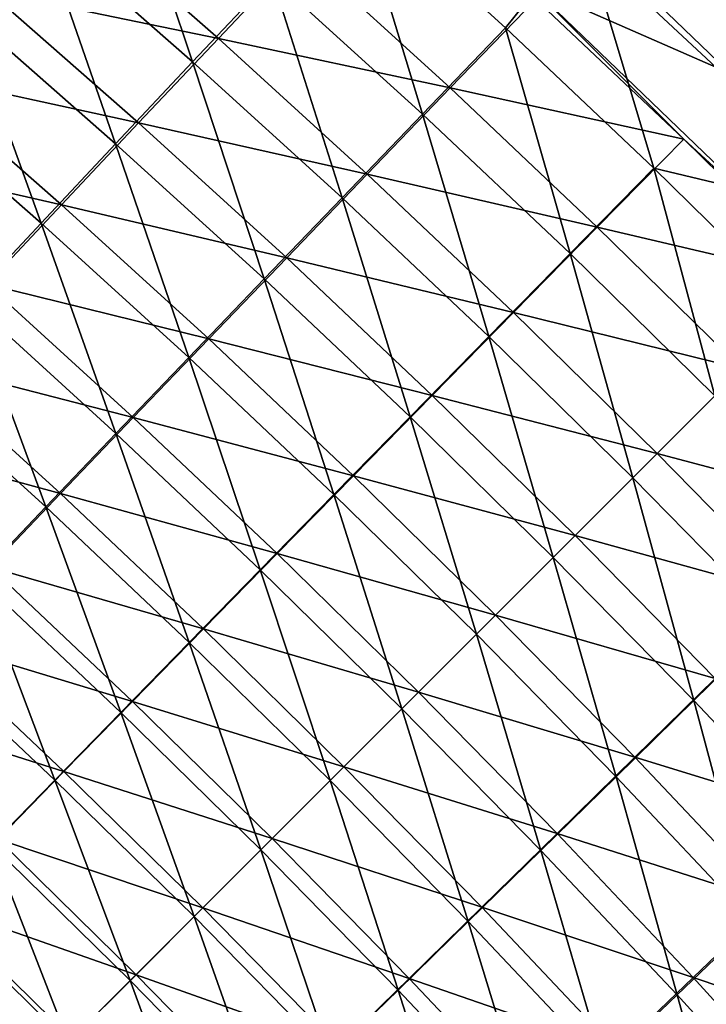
# Model space of a CAD drawing. Header units: metres. Extents: x 0 to 1400, y -1400 to 0.
# Tile 314 of 338: x 1166 to 1191, y -216 to -181. Entities that reach past the tile are written whole.
import ezdxf

# ---------------------------------------------------------------- set-up
doc = ezdxf.new("R2010")
doc.units = ezdxf.units.M

msp = doc.modelspace()

# ---------------------------------------------------------------- linework, layer by layer
at = {"layer": 'None'}
for points in [[(1183.265137, -174.450195, -29.542692), (1191.704468, -182.314468, -29.542763), (1221.869019, -140.424728)], [(1170.110474, -174.21022, -88.43351), (1172.755493, -182.120819, -116.280975), (1167.254517, -177.296585, -116.281555)], [(1170.110474, -174.21022, -88.43351), (1175.641113, -179.062424, -88.433105), (1172.755493, -182.120819, -116.280975)], [(1183.265137, -174.450195, -29.542692), (1185.002319, -179.36676, -30.958626), (1191.704468, -182.314468, -29.542763)], [(1178.618408, -175.912689, -60.624092), (1181.080811, -184.014221, -88.432808), (1175.641113, -179.062424, -88.433105)], [(1186.894775, -177.395874, -32.845634), (1184.087158, -180.892975, -60.62397), (1178.618408, -175.912689, -60.624092)], [(1178.618408, -175.912689, -60.624092), (1184.087158, -180.892975, -60.62397), (1181.080811, -184.014221, -88.432808)], [(1173.685547, -181.272446, -87.96907), (1168.202271, -176.461227, -87.969551), (1165.344849, -179.548828, -115.828957)], [(1173.685547, -181.272446, -87.96907), (1176.66394, -178.12146, -60.149128), (1168.202271, -176.461227, -87.969551)], [(1167.254517, -177.296585, -116.281555), (1169.962158, -185.087234, -144.162643), (1164.491211, -180.290619, -144.163345)], [(1167.254517, -177.296585, -116.281555), (1172.755493, -182.120819, -116.280975), (1169.962158, -185.087234, -144.162643)], [(1186.894775, -177.395874, -32.845634), (1189.462646, -185.970764, -60.62389), (1184.087158, -180.892975, -60.62397)], [(1186.894775, -177.395874, -32.845634), (1191.453247, -180.010986, -32.127899), (1197.898804, -187.98877, -32.845207)], [(1186.894775, -177.395874, -32.845634), (1197.898804, -187.98877, -32.845207), (1189.462646, -185.970764, -60.62389)], [(1182.085571, -183.062241, -60.149002), (1176.66394, -178.12146, -60.149128), (1173.685547, -181.272446, -87.96907)], [(1182.085571, -183.062241, -60.149002), (1185.185425, -179.847305, -32.355366), (1176.66394, -178.12146, -60.149128)], [(1175.641113, -179.062424, -88.433105), (1178.165894, -187.044418, -116.280548), (1172.755493, -182.120819, -116.280975)], [(1175.641113, -179.062424, -88.433105), (1181.080811, -184.014221, -88.432808), (1178.165894, -187.044418, -116.280548)], [(1195.966919, -189.92041, -30.958397), (1185.002319, -179.36676, -30.958626), (1190.542969, -184.915955, -32.355392)], [(1190.542969, -184.915955, -32.355392), (1185.002319, -179.36676, -30.958626), (1185.185425, -179.847305, -32.355366)], [(1185.002319, -179.36676, -30.958626), (1195.966919, -189.92041, -30.958397), (1191.704468, -182.314468, -29.542763)], [(1170.798462, -184.332016, -115.828255), (1165.344849, -179.548828, -115.828957), (1162.579712, -182.544128, -143.723358)], [(1170.798462, -184.332016, -115.828255), (1173.685547, -181.272446, -87.96907), (1165.344849, -179.548828, -115.828957)], [(1190.542969, -184.915955, -32.355392), (1185.185425, -179.847305, -32.355366), (1182.085571, -183.062241, -60.149002)], [(1164.491211, -180.290619, -144.163345), (1167.261719, -187.960754, -172.069992), (1161.821167, -183.191406, -172.070786)], [(1164.491211, -180.290619, -144.163345), (1169.962158, -185.087234, -144.162643), (1167.261719, -187.960754, -172.069992)], [(1184.087158, -180.892975, -60.62397), (1186.42749, -189.0634, -88.43261), (1181.080811, -184.014221, -88.432808)], [(1189.462646, -185.970764, -60.62389), (1186.42749, -189.0634, -88.43261), (1184.087158, -180.892975, -60.62397)], [(1179.078125, -186.184692, -87.968727), (1173.685547, -181.272446, -87.96907), (1170.798462, -184.332016, -115.828255)], [(1179.078125, -186.184692, -87.968727), (1182.085571, -183.062241, -60.149002), (1173.685547, -181.272446, -87.96907)], [(1172.755493, -182.120819, -116.280975), (1175.342773, -189.982925, -144.162125), (1169.962158, -185.087234, -144.162643)], [(1172.755493, -182.120819, -116.280975), (1178.165894, -187.044418, -116.280548), (1175.342773, -189.982925, -144.162125)], [(1168.003296, -187.299683, -143.722504), (1162.579712, -182.544128, -143.723358), (1159.907593, -185.446106, -171.643677)], [(1168.003296, -187.299683, -143.722504), (1170.798462, -184.332016, -115.828255), (1162.579712, -182.544128, -143.723358)], [(1161.821167, -183.191406, -172.070786), (1167.261719, -187.960754, -172.069992), (1164.654541, -190.741028, -199.999664)], [(1187.414429, -188.10202, -60.148926), (1182.085571, -183.062241, -60.149002), (1179.078125, -186.184692, -87.968727)], [(1187.414429, -188.10202, -60.148926), (1190.542969, -184.915955, -32.355392), (1182.085571, -183.062241, -60.149002)], [(1176.161743, -189.216064, -115.827744), (1170.798462, -184.332016, -115.828255), (1168.003296, -187.299683, -143.722504)], [(1176.161743, -189.216064, -115.827744), (1179.078125, -186.184692, -87.968727), (1170.798462, -184.332016, -115.828255)], [(1181.080811, -184.014221, -88.432808), (1183.483276, -192.065186, -116.280266), (1178.165894, -187.044418, -116.280548)], [(1181.080811, -184.014221, -88.432808), (1186.42749, -189.0634, -88.43261), (1183.483276, -192.065186, -116.280266)], [(1195.805786, -190.081497, -32.3554), (1190.542969, -184.915955, -32.355392), (1187.414429, -188.10202, -60.148926)], [(1195.805786, -190.081497, -32.3554), (1195.966919, -189.92041, -30.958397), (1190.542969, -184.915955, -32.355392)], [(1169.962158, -185.087234, -144.162643), (1172.612427, -192.828781, -172.069397), (1167.261719, -187.960754, -172.069992)], [(1169.962158, -185.087234, -144.162643), (1175.342773, -189.982925, -144.162125), (1172.612427, -192.828781, -172.069397)], [(1165.300781, -190.174393, -171.6427), (1168.003296, -187.299683, -143.722504), (1159.907593, -185.446106, -171.643677)], [(1189.462646, -185.970764, -60.62389), (1191.674316, -194.212296, -88.472969), (1186.42749, -189.0634, -88.43261)], [(1197.898804, -187.98877, -32.845207), (1194.740234, -191.146423, -60.646675), (1189.462646, -185.970764, -60.62389)], [(1189.462646, -185.970764, -60.62389), (1194.740234, -191.146423, -60.646675), (1191.674316, -194.212296, -88.472969)], [(1184.378052, -191.195862, -87.968513), (1179.078125, -186.184692, -87.968727), (1176.161743, -189.216064, -115.827744)], [(1184.378052, -191.195862, -87.968513), (1187.414429, -188.10202, -60.148926), (1179.078125, -186.184692, -87.968727)], [(1178.165894, -187.044418, -116.280548), (1180.630859, -194.975479, -144.161789), (1175.342773, -189.982925, -144.162125)], [(1178.165894, -187.044418, -116.280548), (1183.483276, -192.065186, -116.280266), (1180.630859, -194.975479, -144.161789)], [(1173.336792, -192.155853, -143.721878), (1168.003296, -187.299683, -143.722504), (1165.300781, -190.174393, -171.6427)], [(1173.336792, -192.155853, -143.721878), (1176.161743, -189.216064, -115.827744), (1168.003296, -187.299683, -143.722504)], [(1167.261719, -187.960754, -172.069992), (1169.974976, -195.581589, -199.999023), (1164.654541, -190.741028, -199.999664)], [(1167.261719, -187.960754, -172.069992), (1172.612427, -192.828781, -172.069397), (1169.974976, -195.581589, -199.999023)], [(1192.64856, -193.238754, -60.148991), (1187.414429, -188.10202, -60.148926), (1184.378052, -191.195862, -87.968513)], [(1192.64856, -193.238754, -60.148991), (1195.805786, -190.081497, -32.3554), (1187.414429, -188.10202, -60.148926)], [(1181.432617, -194.198868, -115.827423), (1176.161743, -189.216064, -115.827744), (1173.336792, -192.155853, -143.721878)], [(1181.432617, -194.198868, -115.827423), (1184.378052, -191.195862, -87.968513), (1176.161743, -189.216064, -115.827744)], [(1186.42749, -189.0634, -88.43261), (1188.701172, -197.185471, -116.320801), (1183.483276, -192.065186, -116.280266)], [(1191.674316, -194.212296, -88.472969), (1188.701172, -197.185471, -116.320801), (1186.42749, -189.0634, -88.43261)], [(1175.342773, -189.982925, -144.162125), (1177.87085, -197.793259, -172.069016), (1172.612427, -192.828781, -172.069397)], [(1175.342773, -189.982925, -144.162125), (1180.630859, -194.975479, -144.161789), (1177.87085, -197.793259, -172.069016)], [(1170.604614, -195.002945, -171.641998), (1165.300781, -190.174393, -171.6427), (1162.691406, -192.95578, -199.5849)], [(1170.604614, -195.002945, -171.641998), (1173.336792, -192.155853, -143.721878), (1165.300781, -190.174393, -171.6427)], [(1164.654541, -190.741028, -199.999664), (1167.430786, -198.24115, -227.948807), (1162.140503, -193.427887, -227.949493)], [(1164.654541, -190.741028, -199.999664), (1169.974976, -195.581589, -199.999023), (1167.430786, -198.24115, -227.948807)], [(1189.583374, -196.303894, -87.968605), (1184.378052, -191.195862, -87.968513), (1181.432617, -194.198868, -115.827423)], [(1189.583374, -196.303894, -87.968605), (1192.64856, -193.238754, -60.148991), (1184.378052, -191.195862, -87.968513)], [(1178.578491, -197.110458, -143.721497), (1173.336792, -192.155853, -143.721878), (1170.604614, -195.002945, -171.641998)], [(1178.578491, -197.110458, -143.721497), (1181.432617, -194.198868, -115.827423), (1173.336792, -192.155853, -143.721878)], [(1183.483276, -192.065186, -116.280266), (1185.820801, -200.065903, -144.190262), (1180.630859, -194.975479, -144.161789)], [(1188.701172, -197.185471, -116.320801), (1185.820801, -200.065903, -144.190262), (1183.483276, -192.065186, -116.280266)], [(1172.612427, -192.828781, -172.069397), (1175.203735, -200.518158, -199.998596), (1169.974976, -195.581589, -199.999023)], [(1172.612427, -192.828781, -172.069397), (1177.87085, -197.793259, -172.069016), (1175.203735, -200.518158, -199.998596)], [(1167.96521, -197.756927, -199.584122), (1162.691406, -192.95578, -199.5849), (1160.175293, -195.643753, -227.547287)], [(1167.96521, -197.756927, -199.584122), (1170.604614, -195.002945, -171.641998), (1162.691406, -192.95578, -199.5849)], [(1192.64856, -193.238754, -60.148991), (1189.583374, -196.303894, -87.968605), (1197.7854, -198.472855, -60.149017)], [(1162.140503, -193.427887, -227.949493), (1167.430786, -198.24115, -227.948807), (1164.979614, -200.807205, -255.916595)], [(1186.609009, -199.278275, -115.827499), (1181.432617, -194.198868, -115.827423), (1178.578491, -197.110458, -143.721497)], [(1186.609009, -199.278275, -115.827499), (1189.583374, -196.303894, -87.968605), (1181.432617, -194.198868, -115.827423)], [(1193.822266, -202.403809, -116.280128), (1188.701172, -197.185471, -116.320801), (1191.674316, -194.212296, -88.472969)], [(1175.816772, -199.929535, -171.641556), (1170.604614, -195.002945, -171.641998), (1167.96521, -197.756927, -199.584122)], [(1175.816772, -199.929535, -171.641556), (1178.578491, -197.110458, -143.721497), (1170.604614, -195.002945, -171.641998)], [(1180.630859, -194.975479, -144.161789), (1183.033203, -202.853531, -172.081436), (1177.87085, -197.793259, -172.069016)], [(1185.820801, -200.065903, -144.190262), (1183.033203, -202.853531, -172.081436), (1180.630859, -194.975479, -144.161789)], [(1165.419067, -200.417648, -227.546478), (1167.96521, -197.756927, -199.584122), (1160.175293, -195.643753, -227.547287)], [(1169.974976, -195.581589, -199.999023), (1172.629639, -203.149902, -227.948349), (1167.430786, -198.24115, -227.948807)], [(1169.974976, -195.581589, -199.999023), (1175.203735, -200.518158, -199.998596), (1172.629639, -203.149902, -227.948349)], [(1189.583374, -196.303894, -87.968605), (1186.609009, -199.278275, -115.827499), (1194.69165, -201.509186, -87.968689)], [(1197.7854, -198.472855, -60.149017), (1189.583374, -196.303894, -87.968605), (1194.69165, -201.509186, -87.968689)], [(1183.725952, -202.161346, -143.721542), (1178.578491, -197.110458, -143.721497), (1175.816772, -199.929535, -171.641556)], [(1183.725952, -202.161346, -143.721542), (1186.609009, -199.278275, -115.827499), (1178.578491, -197.110458, -143.721497)], [(1190.911987, -205.256332, -144.161575), (1185.820801, -200.065903, -144.190262), (1188.701172, -197.185471, -116.320801)], [(1190.911987, -205.256332, -144.161575), (1188.701172, -197.185471, -116.320801), (1193.822266, -202.403809, -116.280128)], [(1173.148071, -202.655655, -199.583649), (1167.96521, -197.756927, -199.584122), (1165.419067, -200.417648, -227.546478)], [(1173.148071, -202.655655, -199.583649), (1175.816772, -199.929535, -171.641556), (1167.96521, -197.756927, -199.584122)], [(1177.87085, -197.793259, -172.069016), (1180.338501, -205.548279, -199.994247), (1175.203735, -200.518158, -199.998596)], [(1183.033203, -202.853531, -172.081436), (1180.338501, -205.548279, -199.994247), (1177.87085, -197.793259, -172.069016)], [(1167.430786, -198.24115, -227.948807), (1170.148804, -205.688278, -255.916138), (1164.979614, -200.807205, -255.916595)], [(1167.430786, -198.24115, -227.948807), (1172.629639, -203.149902, -227.948349), (1170.148804, -205.688278, -255.916138)], [(1186.609009, -199.278275, -115.827499), (1183.725952, -202.161346, -143.721542), (1191.688599, -204.454681, -115.827621)], [(1194.69165, -201.509186, -87.968689), (1186.609009, -199.278275, -115.827499), (1191.688599, -204.454681, -115.827621)], [(1180.935303, -204.951965, -171.641586), (1175.816772, -199.929535, -171.641556), (1173.148071, -202.655655, -199.583649)], [(1180.935303, -204.951965, -171.641586), (1183.725952, -202.161346, -143.721542), (1175.816772, -199.929535, -171.641556)], [(1188.094116, -208.016327, -172.068756), (1183.033203, -202.853531, -172.081436), (1185.820801, -200.065903, -144.190262)], [(1188.094116, -208.016327, -172.068756), (1185.820801, -200.065903, -144.190262), (1190.911987, -205.256332, -144.161575)], [(1170.572388, -205.288605, -227.54599), (1165.419067, -200.417648, -227.546478), (1162.966064, -202.984909, -255.526535)], [(1170.572388, -205.288605, -227.54599), (1173.148071, -202.655655, -199.583649), (1165.419067, -200.417648, -227.546478)], [(1175.203735, -200.518158, -199.998596), (1177.736816, -208.15004, -227.927246), (1172.629639, -203.149902, -227.948349)], [(1180.338501, -205.548279, -199.994247), (1177.736816, -208.15004, -227.927246), (1175.203735, -200.518158, -199.998596)], [(1164.979614, -200.807205, -255.916595), (1167.761353, -208.133011, -283.899384), (1162.621826, -203.279541, -283.899841)], [(1164.979614, -200.807205, -255.916595), (1170.148804, -205.688278, -255.916138), (1167.761353, -208.133011, -283.899384)], [(1183.725952, -202.161346, -143.721542), (1180.935303, -204.951965, -171.641586), (1188.776978, -207.308792, -143.721695)], [(1191.688599, -204.454681, -115.827621), (1183.725952, -202.161346, -143.721542), (1188.776978, -207.308792, -143.721695)], [(1195.904663, -210.544281, -144.161926), (1190.911987, -205.256332, -144.161575), (1193.822266, -202.403809, -116.280128)], [(1178.237549, -207.649704, -199.58371), (1173.148071, -202.655655, -199.583649), (1170.572388, -205.288605, -227.54599)], [(1178.237549, -207.649704, -199.58371), (1180.935303, -204.951965, -171.641586), (1173.148071, -202.655655, -199.583649)], [(1185.369263, -210.683472, -199.998306), (1180.338501, -205.548279, -199.994247), (1183.033203, -202.853531, -172.081436)], [(1185.369263, -210.683472, -199.998306), (1183.033203, -202.853531, -172.081436), (1188.094116, -208.016327, -172.068756)], [(1168.089966, -207.828186, -255.526031), (1162.966064, -202.984909, -255.526535), (1160.606689, -205.458481, -283.521332)], [(1168.089966, -207.828186, -255.526031), (1170.572388, -205.288605, -227.54599), (1162.966064, -202.984909, -255.526535)], [(1172.629639, -203.149902, -227.948349), (1175.228271, -210.658661, -255.878433), (1170.148804, -205.688278, -255.916138)], [(1177.736816, -208.15004, -227.927246), (1175.228271, -210.658661, -255.878433), (1172.629639, -203.149902, -227.948349)], [(1162.621826, -203.279541, -283.899841), (1167.761353, -208.133011, -283.899384), (1165.467529, -210.483841, -311.893951)], [(1196.671509, -209.725494, -115.827934), (1191.688599, -204.454681, -115.827621), (1188.776978, -207.308792, -143.721695)], [(1180.935303, -204.951965, -171.641586), (1178.237549, -207.649704, -199.58371), (1185.957886, -210.07045, -171.641754)], [(1188.776978, -207.308792, -143.721695), (1180.935303, -204.951965, -171.641586), (1185.957886, -210.07045, -171.641754)], [(1175.632935, -210.254364, -227.546097), (1170.572388, -205.288605, -227.54599), (1168.089966, -207.828186, -255.526031)], [(1175.632935, -210.254364, -227.546097), (1178.237549, -207.649704, -199.58371), (1170.572388, -205.288605, -227.54599)], [(1193.058838, -213.274673, -172.069153), (1188.094116, -208.016327, -172.068756), (1190.911987, -205.256332, -144.161575)], [(1193.058838, -213.274673, -172.069153), (1190.911987, -205.256332, -144.161575), (1195.904663, -210.544281, -144.161926)], [(1165.701172, -210.274124, -283.520844), (1168.089966, -207.828186, -255.526031), (1160.606689, -205.458481, -283.521332)], [(1170.148804, -205.688278, -255.916138), (1172.812988, -213.074005, -283.845764), (1167.761353, -208.133011, -283.899384)], [(1175.228271, -210.658661, -255.878433), (1172.812988, -213.074005, -283.845764), (1170.148804, -205.688278, -255.916138)], [(1182.737427, -213.257568, -227.948074), (1177.736816, -208.15004, -227.927246), (1180.338501, -205.548279, -199.994247)], [(1182.737427, -213.257568, -227.948074), (1180.338501, -205.548279, -199.994247), (1185.369263, -210.683472, -199.998306)], [(1193.731812, -212.550354, -143.722076), (1188.776978, -207.308792, -143.721695), (1185.957886, -210.07045, -171.641754)], [(1196.671509, -209.725494, -115.827934), (1188.776978, -207.308792, -143.721695), (1193.731812, -212.550354, -143.722076)], [(1173.121582, -212.765701, -255.526215), (1168.089966, -207.828186, -255.526031), (1165.701172, -210.274124, -283.520844)], [(1173.121582, -212.765701, -255.526215), (1175.632935, -210.254364, -227.546097), (1168.089966, -207.828186, -255.526031)], [(1178.237549, -207.649704, -199.58371), (1175.632935, -210.254364, -227.546097), (1183.231689, -212.739197, -199.583893)], [(1185.957886, -210.07045, -171.641754), (1178.237549, -207.649704, -199.58371), (1183.231689, -212.739197, -199.583893)], [(1167.761353, -208.133011, -283.899384), (1170.491089, -215.395935, -311.82724), (1165.467529, -210.483841, -311.893951)], [(1172.812988, -213.074005, -283.845764), (1170.491089, -215.395935, -311.82724), (1167.761353, -208.133011, -283.899384)], [(1180.199097, -215.738434, -255.915863), (1175.228271, -210.658661, -255.878433), (1177.736816, -208.15004, -227.927246)], [(1180.199097, -215.738434, -255.915863), (1177.736816, -208.15004, -227.927246), (1182.737427, -213.257568, -227.948074)], [(1190.305908, -215.912079, -199.998749), (1185.369263, -210.683472, -199.998306), (1188.094116, -208.016327, -172.068756)], [(1190.305908, -215.912079, -199.998749), (1188.094116, -208.016327, -172.068756), (1193.058838, -213.274673, -172.069153)], [(1170.703857, -215.183441, -283.521149), (1165.701172, -210.274124, -283.520844), (1163.406006, -212.626205, -311.52771)], [(1170.703857, -215.183441, -283.521149), (1173.121582, -212.765701, -255.526215), (1165.701172, -210.274124, -283.520844)], [(1175.632935, -210.254364, -227.546097), (1173.121582, -212.765701, -255.526215), (1180.598755, -215.314896, -227.54628)], [(1183.231689, -212.739197, -199.583893), (1175.632935, -210.254364, -227.546097), (1180.598755, -215.314896, -227.54628)], [(1190.884644, -215.282639, -171.642197), (1185.957886, -210.07045, -171.641754), (1183.231689, -212.739197, -199.583893)], [(1185.957886, -210.07045, -171.641754), (1190.884644, -215.282639, -171.642197), (1193.731812, -212.550354, -143.722076)], [(1165.467529, -210.483841, -311.893951), (1168.262695, -217.624298, -339.820831), (1163.267456, -212.740509, -339.895386)], [(1170.491089, -215.395935, -311.82724), (1168.262695, -217.624298, -339.820831), (1165.467529, -210.483841, -311.893951)], [(1177.754272, -218.1259, -283.899139), (1172.812988, -213.074005, -283.845764), (1175.228271, -210.658661, -255.878433)], [(1177.754272, -218.1259, -283.899139), (1175.228271, -210.658661, -255.878433), (1180.199097, -215.738434, -255.915863)], [(1187.646362, -218.456421, -227.948532), (1182.737427, -213.257568, -227.948074), (1185.369263, -210.683472, -199.998306)], [(1187.646362, -218.456421, -227.948532), (1185.369263, -210.683472, -199.998306), (1190.305908, -215.912079, -199.998749)], [(1168.379883, -217.507385, -311.528137), (1163.406006, -212.626205, -311.52771), (1161.204712, -214.884323, -339.544189)], [(1168.262695, -217.624298, -339.820831), (1166.128052, -219.759033, -367.825806), (1163.267456, -212.740509, -339.895386)], [(1168.379883, -217.507385, -311.528137), (1170.703857, -215.183441, -283.521149), (1163.406006, -212.626205, -311.52771)], [(1173.121582, -212.765701, -255.526215), (1170.703857, -215.183441, -283.521149), (1178.059204, -217.797302, -255.526413)], [(1180.598755, -215.314896, -227.54628), (1173.121582, -212.765701, -255.526215), (1178.059204, -217.797302, -255.526413)], [(1183.231689, -212.739197, -199.583893), (1180.598755, -215.314896, -227.54628), (1188.130615, -217.921967, -199.584366)], [(1190.884644, -215.282639, -171.642197), (1183.231689, -212.739197, -199.583893), (1188.130615, -217.921967, -199.584366)], [(1190.884644, -215.282639, -171.642197), (1198.588135, -217.883896, -143.722687), (1193.731812, -212.550354, -143.722076)], [(1175.403442, -220.419754, -311.893768), (1170.491089, -215.395935, -311.82724), (1172.812988, -213.074005, -283.845764)], [(1175.403442, -220.419754, -311.893768), (1172.812988, -213.074005, -283.845764), (1177.754272, -218.1259, -283.899139)], [(1185.0802, -220.907578, -255.916336), (1180.199097, -215.738434, -255.915863), (1182.737427, -213.257568, -227.948074)], [(1185.0802, -220.907578, -255.916336), (1182.737427, -213.257568, -227.948074), (1187.646362, -218.456421, -227.948532)], [(1195.146606, -221.232529, -199.999405), (1190.305908, -215.912079, -199.998749), (1193.058838, -213.274673, -172.069153)], [(1166.149902, -219.737381, -339.544739), (1168.379883, -217.507385, -311.528137), (1161.204712, -214.884323, -339.544189)], [(1170.703857, -215.183441, -283.521149), (1168.379883, -217.507385, -311.528137), (1175.613159, -220.186172, -283.521332)], [(1178.059204, -217.797302, -255.526413), (1170.703857, -215.183441, -283.521149), (1175.613159, -220.186172, -283.521332)], [(1178.059204, -217.797302, -255.526413), (1185.469849, -220.468185, -227.546783), (1180.598755, -215.314896, -227.54628)], [(1180.598755, -215.314896, -227.54628), (1185.469849, -220.468185, -227.546783), (1188.130615, -217.921967, -199.584366)], [(1195.713379, -220.586365, -171.642899), (1190.884644, -215.282639, -171.642197), (1188.130615, -217.921967, -199.584366)], [(1198.588135, -217.883896, -143.722687), (1190.884644, -215.282639, -171.642197), (1195.713379, -220.586365, -171.642899)], [(1173.146729, -222.619812, -339.895264), (1168.262695, -217.624298, -339.820831), (1170.491089, -215.395935, -311.82724)], [(1173.146729, -222.619812, -339.895264), (1170.491089, -215.395935, -311.82724), (1175.403442, -220.419754, -311.893768)], [(1182.607788, -223.265427, -283.899597), (1177.754272, -218.1259, -283.899139), (1180.199097, -215.738434, -255.915863)], [(1182.607788, -223.265427, -283.899597), (1180.199097, -215.738434, -255.915863), (1185.0802, -220.907578, -255.916336)], [(1192.459717, -223.746674, -227.949219), (1187.646362, -218.456421, -227.948532), (1190.305908, -215.912079, -199.998749)], [(1192.459717, -223.746674, -227.949219), (1190.305908, -215.912079, -199.998749), (1195.146606, -221.232529, -199.999405)]]:
    msp.add_3dface(points, dxfattribs=at)

doc.saveas('drawing.dxf')
